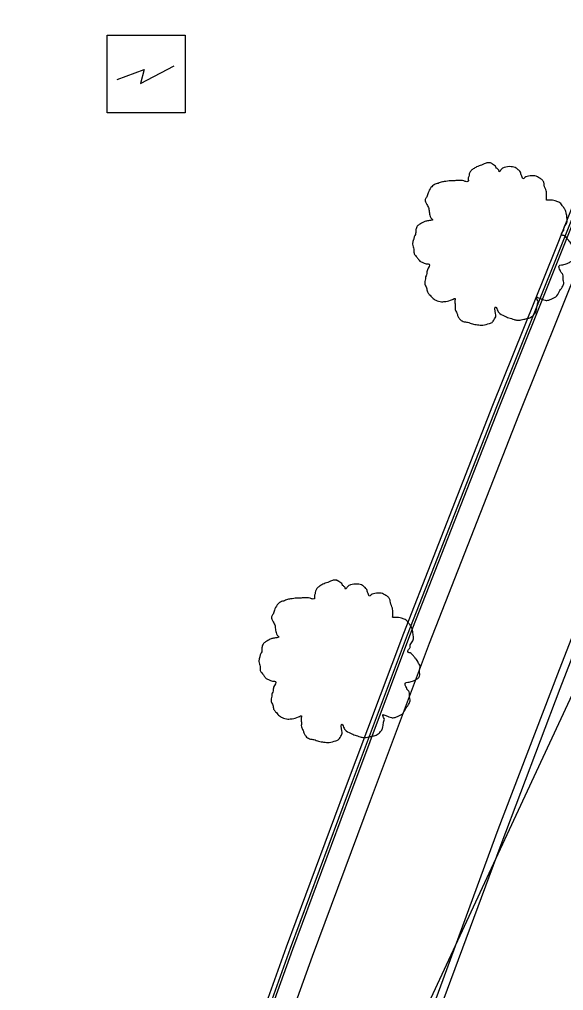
# Model space of a CAD drawing. Extents: x 2004847 to 2009016, y 1134161 to 1140101.
# Drawn here: x 2007694 to 2007743, y 1138740 to 1138827.3 of the extents above; entities that cross this region are included whole.
import ezdxf

# ---------------------------------------------------------------- set-up
doc = ezdxf.new("R2010")
doc.units = 0
for name, color, linetype in [('RD_EX_Curb', 7, 'Continuous'), ('RD_EX_Pavement_Markings', 7, 'Continuous'), ('RD_EX_Road', 7, 'Continuous'), ('RD_EX_UT', 7, 'Continuous'), ('RD_EX_VEG', 7, 'Continuous')]:
    doc.layers.add(name, color=color, linetype=linetype)

msp = doc.modelspace()

# ---------------------------------------------------------------- linework, layer by layer
at = {"layer": 'RD_EX_Curb'}
for points in [[(2007795.87, 1138929.678), (2007794.987, 1138927.884), (2007788.556, 1138914.222), (2007782.287, 1138900.494), (2007776.105, 1138886.749), (2007770.002, 1138872.882), (2007763.989, 1138859.028), (2007758.122, 1138845.127), (2007752.27, 1138831.232), (2007746.458, 1138817.335), (2007742.183, 1138806.601), (2007736.571, 1138792.608), (2007728.542, 1138772.077), (2007723.219, 1138757.904), (2007718.006, 1138743.87), (2007712.902, 1138729.605), (2007708.02, 1138715.379), (2007703.195, 1138701.145), (2007698.345, 1138686.962), (2007694.004, 1138674.026)], [(2007796.188, 1138929.525), (2007795.324, 1138927.723), (2007788.894, 1138914.063), (2007782.626, 1138900.337), (2007776.445, 1138886.594), (2007770.338, 1138872.734), (2007764.32, 1138858.886), (2007758.447, 1138844.989), (2007752.602, 1138831.094), (2007746.804, 1138817.194), (2007742.53, 1138806.462), (2007736.919, 1138792.471), (2007728.891, 1138771.944), (2007723.57, 1138757.775), (2007718.363, 1138743.739), (2007713.248, 1138729.483), (2007708.367, 1138715.259), (2007703.542, 1138701.026), (2007698.718, 1138686.835), (2007694.377, 1138673.899)], [(2007796.396, 1138929.426), (2007795.501, 1138927.638), (2007789.073, 1138913.98), (2007782.805, 1138900.255), (2007776.625, 1138886.513), (2007770.543, 1138872.643), (2007764.532, 1138858.795), (2007758.666, 1138844.897), (2007752.797, 1138831.013), (2007747.011, 1138817.109), (2007742.738, 1138806.379), (2007737.127, 1138792.389), (2007729.1, 1138771.864), (2007723.78, 1138757.698), (2007718.56, 1138743.666), (2007713.446, 1138729.413), (2007708.566, 1138715.19), (2007703.741, 1138700.958), (2007698.936, 1138686.76), (2007694.595, 1138673.825)]]:
    msp.add_lwpolyline(points, dxfattribs=at)
at = {"layer": 'RD_EX_Pavement_Markings'}
for points in [[(2007712.179, 1138682.468), (2007717.103, 1138696.637), (2007721.994, 1138710.817), (2007726.961, 1138724.971), (2007732.133, 1138739.051), (2007737.338, 1138753.119), (2007742.647, 1138767.148), (2007748.085, 1138781.128), (2007753.532, 1138795.104), (2007759.115, 1138809.026), (2007764.779, 1138822.915), (2007770.5, 1138836.782), (2007776.378, 1138850.582), (2007782.272, 1138864.375), (2007788.358, 1138878.085), (2007794.56, 1138891.743), (2007800.801, 1138905.383), (2007807.223, 1138918.939), (2007813.697, 1138932.47), (2007820.252, 1138945.962), (2007827.951, 1138961.311), (2007836.392, 1138978.233)], [(2007820.157, 1138947.398), (2007813.523, 1138933.73), (2007807.04, 1138920.204), (2007800.657, 1138906.629), (2007794.37, 1138893.011), (2007788.158, 1138879.357), (2007782.104, 1138865.633), (2007776.164, 1138851.859), (2007770.325, 1138838.043), (2007764.576, 1138824.188), (2007758.904, 1138810.302), (2007753.329, 1138796.376), (2007747.848, 1138782.413), (2007742.398, 1138768.439), (2007737.05, 1138754.424), (2007731.871, 1138740.347), (2007726.692, 1138726.269), (2007721.695, 1138712.126), (2007716.77, 1138697.957), (2007711.909, 1138683.767), (2007707.066, 1138669.57)]]:
    msp.add_lwpolyline(points, dxfattribs=at)
at = {"layer": 'RD_EX_Road'}
msp.add_lwpolyline([(2007797.988, 1138928.663), (2007797.093, 1138926.875), (2007790.67, 1138913.228), (2007784.408, 1138899.515), (2007778.231, 1138885.782), (2007772.158, 1138871.931), (2007766.209, 1138858.071), (2007760.342, 1138844.188), (2007754.534, 1138830.292), (2007748.765, 1138816.393), (2007744.496, 1138805.675), (2007738.891, 1138791.697), (2007730.87, 1138771.189), (2007725.558, 1138757.044), (2007720.325, 1138743.017), (2007715.219, 1138728.786), (2007710.342, 1138714.572), (2007705.52, 1138700.348), (2007700.716, 1138686.153), (2007696.375, 1138673.217)], dxfattribs=at)
at = {"layer": 'RD_EX_UT'}
msp.add_line((2007707.314, 1138688.413), (2007862.827, 1139022.278), dxfattribs=at)
msp.add_lwpolyline([(2007701.908, 1138818.919), (2007701.908, 1138825.919), (2007708.908, 1138825.919), (2007708.908, 1138818.919)], close=True, dxfattribs=at)
msp.add_lwpolyline([(2007702.807, 1138821.913), (2007705.229, 1138822.813), (2007704.883, 1138821.567), (2007707.928, 1138823.16)], dxfattribs=at)
at = {"layer": 'RD_EX_VEG'}
for points in [[(2007736.448, 1138814.406), (2007736.148, 1138814.431), (2007735.823, 1138814.331), (2007735.573, 1138814.231), (2007735.348, 1138814.156), (2007735.124, 1138814.056), (2007734.824, 1138813.881), (2007734.599, 1138813.681), (2007734.474, 1138813.431), (2007734.424, 1138813.206), (2007734.374, 1138812.931), (2007734.374, 1138812.756), (2007734.249, 1138812.731), (2007734.099, 1138812.756), (2007733.849, 1138812.831), (2007733.599, 1138812.831), (2007733.349, 1138812.831), (2007732.999, 1138812.806), (2007732.65, 1138812.806), (2007732.375, 1138812.756), (2007732.05, 1138812.706), (2007731.675, 1138812.581), (2007731.325, 1138812.456), (2007731.025, 1138812.206), (2007730.775, 1138811.732), (2007730.65, 1138811.382), (2007730.501, 1138811.132), (2007730.65, 1138810.682), (2007730.825, 1138810.332), (2007730.85, 1138810.132), (2007730.925, 1138809.708), (2007731.025, 1138809.483), (2007731.15, 1138809.283), (2007731.075, 1138809.258), (2007730.7, 1138809.208), (2007730.401, 1138809.108), (2007729.976, 1138808.883), (2007729.751, 1138808.658), (2007729.651, 1138808.333), (2007729.626, 1138807.983), (2007729.526, 1138807.783), (2007729.451, 1138807.509), (2007729.426, 1138807.434), (2007729.376, 1138807.109), (2007729.476, 1138806.659), (2007729.501, 1138806.309), (2007729.626, 1138806.084), (2007729.776, 1138805.909), (2007729.951, 1138805.659), (2007730.351, 1138805.434), (2007730.675, 1138805.334), (2007730.875, 1138805.31), (2007730.7, 1138804.81), (2007730.65, 1138804.46), (2007730.526, 1138804.06), (2007730.526, 1138803.985), (2007730.476, 1138803.51), (2007730.625, 1138803.185), (2007730.7, 1138802.811), (2007730.875, 1138802.586), (2007731.15, 1138802.286), (2007731.475, 1138802.061), (2007731.975, 1138801.936), (2007732.375, 1138801.961), (2007732.95, 1138802.136), (2007733.199, 1138802.211), (2007733.174, 1138802.036), (2007733.199, 1138801.661), (2007733.199, 1138801.236), (2007733.349, 1138800.911), (2007733.449, 1138800.637), (2007733.599, 1138800.387), (2007733.924, 1138800.162), (2007734.324, 1138800.087), (2007734.749, 1138799.937), (2007735.199, 1138799.862), (2007735.698, 1138799.837), (2007736.298, 1138799.987), (2007736.573, 1138800.112), (2007736.673, 1138800.287), (2007736.873, 1138800.662), (2007736.823, 1138800.886), (2007736.848, 1138801.486), (2007736.948, 1138801.311), (2007737.123, 1138800.961), (2007737.622, 1138800.662), (2007738.022, 1138800.487), (2007738.497, 1138800.337), (2007738.797, 1138800.262), (2007739.272, 1138800.337), (2007739.647, 1138800.412), (2007740.021, 1138800.537), (2007740.321, 1138800.811), (2007740.496, 1138801.086), (2007740.546, 1138801.361), (2007740.621, 1138801.736), (2007740.671, 1138801.911)], [(2007740.671, 1138801.911), (2007740.596, 1138802.086), (2007740.546, 1138802.336), (2007740.621, 1138802.311), (2007740.796, 1138802.261), (2007741.071, 1138802.136), (2007741.296, 1138802.061), (2007741.621, 1138802.086), (2007741.896, 1138802.186), (2007742.345, 1138802.461), (2007742.62, 1138802.936), (2007742.895, 1138803.335), (2007742.97, 1138803.66), (2007742.92, 1138803.885), (2007742.895, 1138804.385), (2007742.695, 1138804.635), (2007742.645, 1138804.76), (2007742.545, 1138805.16), (2007742.62, 1138805.21), (2007742.895, 1138805.26), (2007743.27, 1138805.384), (2007743.545, 1138805.509), (2007743.77, 1138805.684), (2007743.845, 1138805.909), (2007743.82, 1138806.309), (2007743.87, 1138806.709), (2007743.795, 1138806.859), (2007743.695, 1138807.009), (2007743.62, 1138807.209), (2007743.47, 1138807.359), (2007743.37, 1138807.509), (2007743.27, 1138807.608), (2007743.145, 1138807.758), (2007742.97, 1138807.883), (2007742.82, 1138807.933), (2007742.77, 1138808.083), (2007742.92, 1138808.283), (2007742.97, 1138808.383), (2007742.995, 1138808.608), (2007743.22, 1138808.958), (2007743.27, 1138809.358), (2007743.22, 1138809.783), (2007743.17, 1138810.057), (2007743.02, 1138810.332), (2007742.82, 1138810.582), (2007742.695, 1138810.757), (2007742.52, 1138810.882), (2007742.195, 1138811.007), (2007741.946, 1138811.057), (2007741.596, 1138811.057), (2007741.396, 1138811.107), (2007741.421, 1138811.157), (2007741.421, 1138811.307), (2007741.421, 1138811.582), (2007741.346, 1138812.032), (2007741.196, 1138812.531), (2007741.196, 1138812.556), (2007741.096, 1138812.806), (2007740.871, 1138813.006), (2007740.696, 1138813.106), (2007740.496, 1138813.231), (2007740.246, 1138813.256), (2007739.946, 1138813.256), (2007739.672, 1138813.206), (2007739.472, 1138813.106), (2007739.297, 1138812.981), (2007739.222, 1138813.131), (2007739.122, 1138813.431), (2007739.072, 1138813.581), (2007738.922, 1138813.756), (2007738.697, 1138813.956), (2007738.247, 1138814.081), (2007737.622, 1138814.006), (2007737.323, 1138813.806), (2007737.173, 1138813.631), (2007737.123, 1138813.756), (2007736.923, 1138813.956), (2007736.823, 1138814.131), (2007736.648, 1138814.256), (2007736.498, 1138814.356), (2007736.398, 1138814.406)], [(2007722.62, 1138776.863), (2007722.32, 1138776.888), (2007721.996, 1138776.788), (2007721.746, 1138776.688), (2007721.521, 1138776.613), (2007721.296, 1138776.513), (2007720.996, 1138776.338), (2007720.771, 1138776.138), (2007720.646, 1138775.888), (2007720.596, 1138775.663), (2007720.546, 1138775.388), (2007720.546, 1138775.213), (2007720.421, 1138775.188), (2007720.271, 1138775.213), (2007720.021, 1138775.288), (2007719.771, 1138775.288), (2007719.522, 1138775.288), (2007719.172, 1138775.263), (2007718.822, 1138775.263), (2007718.547, 1138775.213), (2007718.222, 1138775.163), (2007717.847, 1138775.038), (2007717.497, 1138774.913), (2007717.198, 1138774.664), (2007716.948, 1138774.189), (2007716.823, 1138773.839), (2007716.673, 1138773.589), (2007716.823, 1138773.139), (2007716.998, 1138772.789), (2007717.023, 1138772.589), (2007717.098, 1138772.165), (2007717.198, 1138771.94), (2007717.323, 1138771.74), (2007717.248, 1138771.715), (2007716.873, 1138771.665), (2007716.573, 1138771.565), (2007716.148, 1138771.34), (2007715.923, 1138771.115), (2007715.823, 1138770.79), (2007715.798, 1138770.44), (2007715.698, 1138770.241), (2007715.623, 1138769.966), (2007715.598, 1138769.891), (2007715.548, 1138769.566), (2007715.648, 1138769.116), (2007715.673, 1138768.766), (2007715.798, 1138768.541), (2007715.948, 1138768.366), (2007716.123, 1138768.116), (2007716.523, 1138767.892), (2007716.848, 1138767.792), (2007717.048, 1138767.767), (2007716.873, 1138767.267), (2007716.823, 1138766.917), (2007716.698, 1138766.517), (2007716.698, 1138766.442), (2007716.648, 1138765.967), (2007716.798, 1138765.642), (2007716.873, 1138765.268), (2007717.048, 1138765.043), (2007717.323, 1138764.743), (2007717.647, 1138764.518), (2007718.147, 1138764.393), (2007718.547, 1138764.418), (2007719.122, 1138764.593), (2007719.372, 1138764.668), (2007719.347, 1138764.493), (2007719.372, 1138764.118), (2007719.372, 1138763.693), (2007719.522, 1138763.369), (2007719.622, 1138763.094), (2007719.771, 1138762.844), (2007720.096, 1138762.619), (2007720.496, 1138762.544), (2007720.921, 1138762.394), (2007721.371, 1138762.319), (2007721.871, 1138762.294), (2007722.47, 1138762.444), (2007722.745, 1138762.569), (2007722.845, 1138762.744), (2007723.045, 1138763.119), (2007722.995, 1138763.344), (2007723.02, 1138763.943), (2007723.12, 1138763.768), (2007723.295, 1138763.418), (2007723.795, 1138763.119), (2007724.195, 1138762.944), (2007724.669, 1138762.794), (2007724.969, 1138762.719), (2007725.444, 1138762.794), (2007725.819, 1138762.869), (2007726.194, 1138762.994), (2007726.494, 1138763.269), (2007726.668, 1138763.543), (2007726.718, 1138763.818), (2007726.793, 1138764.193), (2007726.843, 1138764.368)], [(2007726.843, 1138764.368), (2007726.768, 1138764.543), (2007726.718, 1138764.793), (2007726.793, 1138764.768), (2007726.968, 1138764.718), (2007727.243, 1138764.593), (2007727.468, 1138764.518), (2007727.793, 1138764.543), (2007728.068, 1138764.643), (2007728.518, 1138764.918), (2007728.793, 1138765.393), (2007729.067, 1138765.792), (2007729.142, 1138766.117), (2007729.092, 1138766.342), (2007729.067, 1138766.842), (2007728.867, 1138767.092), (2007728.817, 1138767.217), (2007728.718, 1138767.617), (2007728.793, 1138767.667), (2007729.067, 1138767.717), (2007729.442, 1138767.842), (2007729.717, 1138767.966), (2007729.942, 1138768.141), (2007730.017, 1138768.366), (2007729.992, 1138768.766), (2007730.042, 1138769.166), (2007729.967, 1138769.316), (2007729.867, 1138769.466), (2007729.792, 1138769.666), (2007729.642, 1138769.816), (2007729.542, 1138769.966), (2007729.442, 1138770.066), (2007729.317, 1138770.216), (2007729.142, 1138770.34), (2007728.992, 1138770.39), (2007728.942, 1138770.54), (2007729.092, 1138770.74), (2007729.142, 1138770.84), (2007729.167, 1138771.065), (2007729.392, 1138771.415), (2007729.442, 1138771.815), (2007729.392, 1138772.24), (2007729.342, 1138772.515), (2007729.192, 1138772.789), (2007728.992, 1138773.039), (2007728.867, 1138773.214), (2007728.693, 1138773.339), (2007728.368, 1138773.464), (2007728.118, 1138773.514), (2007727.768, 1138773.514), (2007727.568, 1138773.564), (2007727.593, 1138773.614), (2007727.593, 1138773.764), (2007727.593, 1138774.039), (2007727.518, 1138774.489), (2007727.368, 1138774.988), (2007727.368, 1138775.013), (2007727.268, 1138775.263), (2007727.043, 1138775.463), (2007726.868, 1138775.563), (2007726.668, 1138775.688), (2007726.419, 1138775.713), (2007726.119, 1138775.713), (2007725.844, 1138775.663), (2007725.644, 1138775.563), (2007725.469, 1138775.438), (2007725.394, 1138775.588), (2007725.294, 1138775.888), (2007725.244, 1138776.038), (2007725.094, 1138776.213), (2007724.869, 1138776.413), (2007724.419, 1138776.538), (2007723.795, 1138776.463), (2007723.495, 1138776.263), (2007723.345, 1138776.088), (2007723.295, 1138776.213), (2007723.095, 1138776.413), (2007722.995, 1138776.588), (2007722.82, 1138776.713), (2007722.67, 1138776.813), (2007722.57, 1138776.863)]]:
    msp.add_spline(points, degree=3, dxfattribs=at)

doc.saveas('drawing.dxf')
